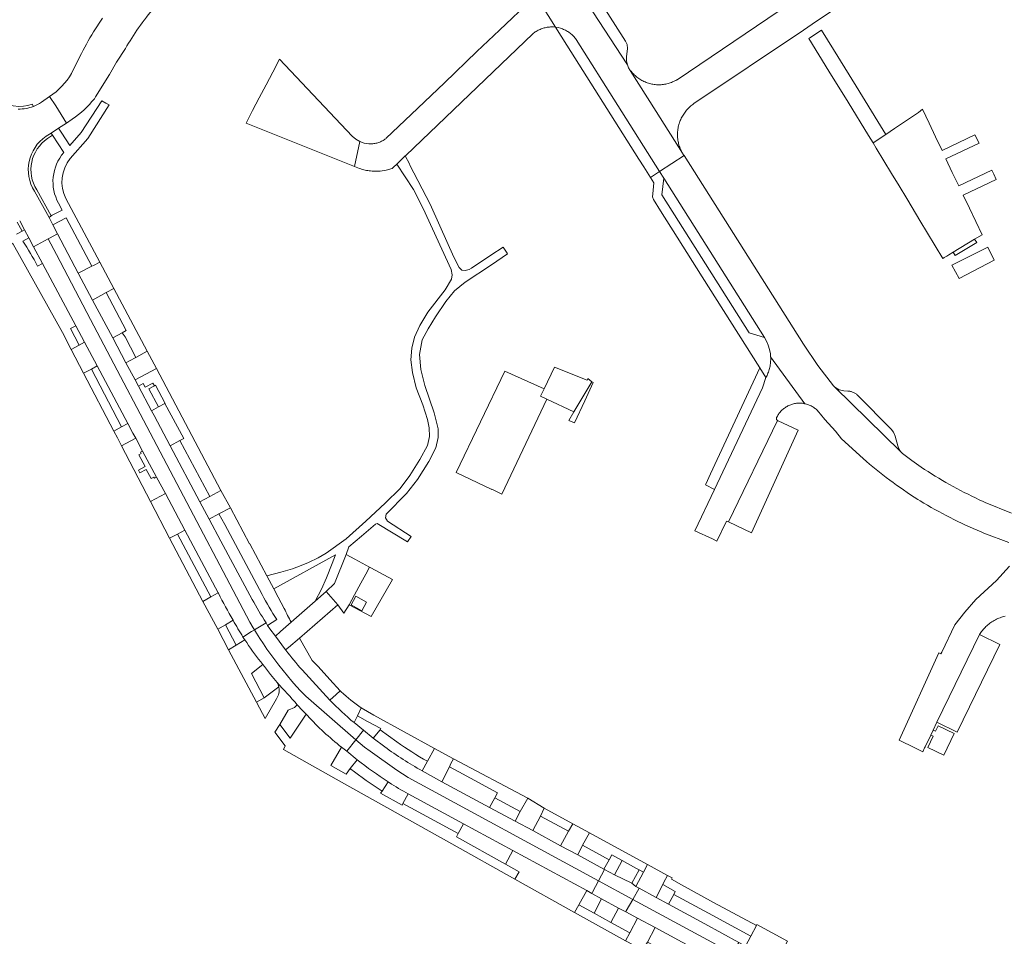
# Model space of a CAD drawing. Extents: x 152825 to 164088, y 457113 to 463005.
# Tile 348 of 364: x 162203 to 162403, y 460806 to 460993. Entities that reach past the tile are written whole.
import ezdxf

# ---------------------------------------------------------------- set-up
doc = ezdxf.new("R2010")
doc.units = 0
doc.header["$LTSCALE"] = 0.5
for name, color, linetype, lineweight in [('B-PV-VH-GESLOTENVERHARDING_ASFALT-GV', 251, 'CONTINUOUS', 18), ('B-PV-VH-GESLOTENVERHARDING_BETON-GV', 251, 'CONTINUOUS', 18), ('B-PV-VH-HALFVERHARDING_GRASBETONSTEEN-GV', 251, 'CONTINUOUS', 18), ('B-PV-VH-HALFVERHARDING_GRAVEL-GV', 251, 'CONTINUOUS', 18), ('B-PV-VH-ONVERHARD-GV', 251, 'CONTINUOUS', 18), ('B-PV-VH-ONVERHARD_BOOMSCHORS-GV', 251, 'CONTINUOUS', 18), ('B-PV-VH-ONVERHARD_ZAND-GV', 251, 'CONTINUOUS', 18), ('B-PV-VH-OPENVERHARDING_BETONSTRAATSTEEN-GV', 251, 'CONTINUOUS', 18), ('B-PV-VH-OPENVERHARDING_STRAATBAKSTEEN-GV', 251, 'CONTINUOUS', 18)]:
    doc.layers.add(name, color=color, linetype=linetype, lineweight=lineweight)

msp = doc.modelspace()

# ---------------------------------------------------------------- linework, layer by layer
at = {"layer": 'B-PV-VH-GESLOTENVERHARDING_ASFALT-GV', "flags": 128}
for points in [[(162218.181, 460976.95), (162218.426, 460977.355), (162221.245, 460981.903), (162222.681, 460984.418), (162224.487, 460987.135), (162224.799, 460987.681), (162225.118, 460988.222), (162225.443, 460988.759), (162225.776, 460989.292), (162226.115, 460989.821), (162226.461, 460990.346), (162226.814, 460990.866), (162227.173, 460991.381), (162227.539, 460991.892), (162227.911, 460992.399), (162228.29, 460992.9), (162228.378, 460993.015), (162228.765, 460993.51), (162229.158, 460993.999), (162229.557, 460994.484), (162229.962, 460994.963), (162230.288, 460995.34), (162225.504, 461000), (162225.322, 461000.177)], [(162307.832, 460998.139), (162312.018, 460991.51), (162312.534, 460991.421), (162313.041, 460991.288), (162313.24, 460991.223), (162313.447, 460991.146), (162313.651, 460991.063), (162313.852, 460990.972), (162314.05, 460990.874), (162314.243, 460990.769), (162314.433, 460990.657), (162314.619, 460990.538), (162314.8, 460990.412), (162314.976, 460990.28), (162315.148, 460990.141), (162315.314, 460989.997), (162315.475, 460989.847), (162315.631, 460989.69), (162315.78, 460989.528), (162315.924, 460989.361), (162316.062, 460989.189), (162316.193, 460989.012), (162333.167, 460962.128), (162335.683, 460963.763), (162338.147, 460965.363), (162338.029, 460965.54), (162337.899, 460965.749), (162337.83, 460965.866), (162332.483, 460974.358), (162327.223, 460982.711), (162326.881, 460983.256), (162326.632, 460983.849), (162316.166, 461000)], [(162359.819, 460996.371), (162336.721, 460980.816), (162336.668, 460980.784), (162336.459, 460980.666), (162336.246, 460980.554), (162336.03, 460980.449), (162335.81, 460980.352), (162335.587, 460980.262), (162335.362, 460980.18), (162335.134, 460980.105), (162334.903, 460980.038), (162334.67, 460979.979), (162334.436, 460979.927), (162334.2, 460979.883), (162333.962, 460979.848), (162333.724, 460979.819), (162333.484, 460979.799), (162333.244, 460979.788), (162333.004, 460979.783), (162332.764, 460979.787), (162332.524, 460979.799), (162332.285, 460979.819), (162332.047, 460979.847), (162331.809, 460979.883), (162331.603, 460979.922), (162331.367, 460979.975), (162331.134, 460980.035), (162330.902, 460980.103), (162330.673, 460980.178), (162330.446, 460980.261), (162330.223, 460980.352), (162330.002, 460980.45), (162329.785, 460980.555), (162329.571, 460980.667), (162329.362, 460980.787), (162329.156, 460980.913), (162328.955, 460981.046), (162328.758, 460981.185), (162328.565, 460981.331), (162328.378, 460981.484), (162328.196, 460981.642), (162328.02, 460981.806), (162327.848, 460981.977), (162327.683, 460982.152), (162327.524, 460982.333), (162327.37, 460982.52), (162327.223, 460982.711), (162332.483, 460974.358), (162337.83, 460965.866), (162337.776, 460965.962), (162337.659, 460966.179), (162337.55, 460966.4), (162337.448, 460966.624), (162337.354, 460966.852), (162337.267, 460967.082), (162337.187, 460967.315), (162337.115, 460967.55), (162337.051, 460967.788), (162336.994, 460968.027), (162336.945, 460968.269), (162336.905, 460968.511), (162336.872, 460968.755), (162336.847, 460969), (162336.83, 460969.246), (162336.82, 460969.492), (162336.819, 460969.738), (162336.826, 460969.984), (162336.841, 460970.23), (162336.864, 460970.475), (162336.895, 460970.719), (162336.934, 460970.962), (162336.98, 460971.204), (162337.035, 460971.444), (162337.097, 460971.682), (162337.167, 460971.918), (162337.212, 460972.056), (162337.295, 460972.29), (162337.385, 460972.52), (162337.483, 460972.748), (162337.588, 460972.972), (162337.701, 460973.193), (162337.82, 460973.41), (162337.946, 460973.623), (162338.079, 460973.832), (162338.219, 460974.037), (162338.365, 460974.237), (162338.518, 460974.432), (162338.677, 460974.622), (162338.842, 460974.807), (162339.013, 460974.986), (162339.189, 460975.16), (162339.371, 460975.328), (162339.559, 460975.49), (162339.751, 460975.646), (162339.949, 460975.796), (162340.151, 460975.939), (162362.425, 460990.907), (162365.127, 460992.722), (162375.958, 461000)], [(162219.843, 460993.315), (162219.437, 460992.721), (162219.038, 460992.123), (162218.8, 460991.758), (162218.412, 460991.155), (162218.03, 460990.547), (162217.656, 460989.935), (162217.288, 460989.319), (162216.927, 460988.699), (162216.573, 460988.075), (162216.226, 460987.447), (162215.886, 460986.816), (162215.553, 460986.18), (162215.298, 460985.671), (162213.563, 460982.06)], [(162212.531, 460971.991), (162210.355, 460975.465), (162209.084, 460977.379), (162207.402, 460976.239)], [(162209.084, 460977.379), (162210.355, 460975.465), (162212.531, 460971.991), (162213.697, 460972.81)], [(162208.371, 460969.291), (162209.383, 460969.959), (162210.856, 460970.931), (162212.531, 460971.991)], [(162404.779, 460892.583), (162399.411, 460894.778), (162398.988, 460894.969), (162398.217, 460895.324), (162397.449, 460895.687), (162396.685, 460896.056), (162395.925, 460896.433), (162395.168, 460896.817), (162394.414, 460897.208), (162393.664, 460897.606), (162392.918, 460898.011), (162392.176, 460898.424), (162391.438, 460898.843), (162390.704, 460899.269), (162389.974, 460899.702), (162389.248, 460900.142), (162388.526, 460900.588), (162387.808, 460901.042), (162387.095, 460901.502), (162386.386, 460901.969), (162384.477, 460903.335), (162382.608, 460904.754), (162382.221, 460905.133), (162368.857, 460918.209), (162368.548, 460918.512), (162365.361, 460922.669), (162362.427, 460927.008), (162338.147, 460965.363), (162335.683, 460963.763), (162333.167, 460962.128), (162334.016, 460960.783), (162354.492, 460928.353), (162354.932, 460927.584), (162355.284, 460926.771), (162355.545, 460925.924), (162355.712, 460925.053), (162355.714, 460925.04), (162355.743, 460924.79), (162355.764, 460924.539), (162355.771, 460924.422), (162362.713, 460914.875), (162362.865, 460914.841), (162363.062, 460914.789), (162363.257, 460914.73), (162363.449, 460914.663), (162363.639, 460914.589), (162363.825, 460914.507), (162364.008, 460914.418), (162364.188, 460914.322), (162364.363, 460914.219), (162364.534, 460914.109), (162364.701, 460913.993), (162364.863, 460913.87), (162365.021, 460913.741), (162365.172, 460913.605), (162365.319, 460913.464), (162365.46, 460913.317), (162365.595, 460913.165), (162365.915, 460912.776), (162366.814, 460911.685), (162368.98, 460909.29), (162370.204, 460907.753), (162374.595, 460903.689), (162375.253, 460903.124), (162375.916, 460902.564), (162376.584, 460902.011), (162377.257, 460901.464), (162377.935, 460900.923), (162378.619, 460900.389), (162379.307, 460899.86), (162379.999, 460899.339), (162380.697, 460898.823), (162381.4, 460898.314), (162382.107, 460897.812), (162382.818, 460897.316), (162383.535, 460896.826), (162384.255, 460896.344), (162384.98, 460895.867), (162385.71, 460895.398), (162386.178, 460895.102), (162386.927, 460894.653), (162387.68, 460894.211), (162388.436, 460893.776), (162389.197, 460893.348), (162389.962, 460892.927), (162390.73, 460892.512), (162391.503, 460892.105), (162392.279, 460891.705), (162393.058, 460891.312), (162393.841, 460890.927), (162394.628, 460890.548), (162395.418, 460890.177), (162396.212, 460889.813), (162397.008, 460889.456), (162397.808, 460889.107), (162398.612, 460888.764), (162399.167, 460888.533), (162404.208, 460886.612)], [(162202.99, 460952.059), (162203.983, 460950.254), (162204.831, 460948.642), (162205.801, 460946.818), (162208.793, 460948.394), (162209.066, 460948.538), (162210.655, 460949.458), (162209.749, 460951.248), (162208.958, 460952.793), (162206.024, 460958.103)], [(162250.746, 460868.858), (162250.486, 460869.282), (162249.83, 460870.394), (162217.422, 460931.994), (162210.47, 460945.207), (162208.793, 460948.394), (162205.801, 460946.818), (162207.605, 460943.423), (162214.422, 460930.745), (162216.186, 460927.425), (162218.759, 460922.564), (162224.994, 460910.819), (162226.011, 460908.873), (162226.606, 460907.829), (162228.001, 460905.24), (162230.795, 460899.904), (162232.652, 460896.575), (162236.6, 460889.108), (162243.369, 460876.354), (162243.442, 460876.286)], [(162250.263, 460875.053), (162243.91, 460886.906), (162241.567, 460891.376), (162239.67, 460894.929), (162233.587, 460906.32), (162230.348, 460912.471), (162229.84, 460913.41), (162227.137, 460918.448), (162226.451, 460919.704), (162224.578, 460923.209), (162221.925, 460928.291), (162217.829, 460935.93), (162214.917, 460941.433), (162210.655, 460949.458), (162209.066, 460948.538), (162208.793, 460948.394), (162210.47, 460945.207), (162217.422, 460931.994), (162249.83, 460870.394), (162250.486, 460869.282), (162250.746, 460868.858)], [(162404.351, 460881.819), (162401.719, 460878.861), (162397.499, 460875.013), (162395.28, 460872.457), (162393.263, 460869.846), (162390.596, 460864.327), (162390.411, 460863.945), (162389.967, 460864.177), (162381.913, 460846.363), (162385.099, 460844.822), (162386.72, 460844.04), (162387.096, 460844.82), (162387.199, 460845.033), (162388.359, 460847.434), (162388.852, 460848.453), (162389.61, 460850.023), (162398.237, 460867.874), (162398.246, 460867.888), (162398.389, 460868.107), (162398.539, 460868.322), (162398.695, 460868.532), (162398.858, 460868.737), (162399.027, 460868.937), (162399.202, 460869.132), (162399.382, 460869.322), (162399.569, 460869.506), (162399.761, 460869.684), (162399.958, 460869.856), (162400.161, 460870.022), (162400.368, 460870.181), (162400.58, 460870.335), (162400.797, 460870.482), (162401.019, 460870.622), (162401.244, 460870.755), (162401.268, 460870.769), (162401.5, 460870.894), (162401.736, 460871.011), (162401.975, 460871.122), (162402.217, 460871.225), (162402.462, 460871.321), (162402.71, 460871.41), (162402.961, 460871.49), (162403.214, 460871.564), (162403.469, 460871.629)], [(162250.746, 460868.858), (162253.107, 460870.283)], [(162257.159, 460864.693), (162257.079, 460864.773), (162255.011, 460867.538), (162253.9, 460869.031), (162253.434, 460869.748), (162253.107, 460870.283), (162250.746, 460868.858)], [(162268.475, 460844.971), (162269.526, 460844.125), (162271.382, 460846.471), (162261.175, 460855.348), (162260.177, 460856.383), (162259.253, 460857.4), (162258.346, 460858.433), (162257.457, 460859.482), (162256.587, 460860.545), (162255.735, 460861.624), (162254.902, 460862.717), (162254.088, 460863.825), (162253.293, 460864.946), (162252.564, 460866.012), (162251.854, 460867.091), (162251.161, 460868.181), (162250.746, 460868.858), (162250.162, 460868.507), (162248.417, 460867.379)], [(162248.417, 460867.379), (162250.162, 460868.507), (162250.746, 460868.858)], [(162250.746, 460868.858), (162251.161, 460868.181), (162251.854, 460867.091), (162252.564, 460866.012), (162253.293, 460864.946), (162254.088, 460863.825), (162254.902, 460862.717), (162255.735, 460861.624), (162256.587, 460860.545), (162257.457, 460859.482), (162258.346, 460858.433), (162259.253, 460857.4), (162260.177, 460856.383), (162261.175, 460855.348), (162271.382, 460846.471), (162272.91, 460848.403), (162271.031, 460849.955)], [(162248.417, 460867.379), (162248.809, 460866.805), (162249.188, 460866.25)], [(162252.475, 460861.811), (162252.779, 460861.417), (162253.998, 460859.784), (162255.357, 460858.112)], [(162266.106, 460854.515), (162260.436, 460860.718)], [(162259.473, 460853.613), (162260.495, 460852.453), (162261.25, 460851.668), (162261.525, 460851.392)], [(162272.91, 460848.403), (162271.382, 460846.471), (162273.141, 460844.941), (162274.263, 460844.137), (162279.738, 460840.279), (162282.042, 460838.78), (162320.759, 460817.779), (162321.972, 460820.06), (162321.844, 460820.13), (162316.519, 460823.03), (162313.024, 460824.854), (162307.39, 460827.981), (162303.815, 460829.875), (162298.592, 460832.689), (162288.845, 460837.939), (162284.858, 460840.172)], [(162277.28, 460845.028), (162274.897, 460846.818), (162272.91, 460848.403)], [(162282.029, 460835.46), (162293.284, 460829.383), (162303.319, 460823.932), (162318.342, 460815.763), (162319.379, 460815.184), (162319.533, 460815.473), (162320.759, 460817.779), (162282.042, 460838.78), (162279.738, 460840.279), (162274.263, 460844.137), (162273.141, 460844.941), (162271.382, 460846.471), (162269.526, 460844.125), (162271.669, 460842.399)], [(162277.961, 460837.918), (162278.137, 460837.751)]]:
    msp.add_lwpolyline(points, dxfattribs=at)
at = {"layer": 'B-PV-VH-GESLOTENVERHARDING_ASFALT-GV'}
for points in [[(162213.563, 460982.06, -0.1030596), (162209.084, 460977.379)], [(162213.697, 460972.81, 0.0807061), (162218.181, 460976.95)], [(162205.795, 460975.379, -0.1021792), (162202.703, 460974.847)], [(162207.402, 460976.239, -0.0596415), (162205.795, 460975.379)], [(162206.024, 460958.103, -0.408925), (162208.371, 460969.291)], [(162243.442, 460876.286, 0.020827), (162246.396, 460870.8)], [(162253.107, 460870.283, -0.0125995), (162250.263, 460875.053)], [(162246.396, 460870.8, 0.0113951), (162248.417, 460867.379)], [(162249.188, 460866.25, 0.0416772), (162252.475, 460861.811)], [(162260.436, 460860.718, -0.0231901), (162257.159, 460864.693)], [(162255.357, 460858.112, -0.0075455), (162259.473, 460853.613)], [(162271.031, 460849.955, -0.0260391), (162266.106, 460854.515)], [(162261.525, 460851.392, 0.0413556), (162268.475, 460844.971)], [(162284.858, 460840.172, -0.0335922), (162277.28, 460845.028)], [(162271.669, 460842.399, 0.0231003), (162277.961, 460837.918)], [(162278.137, 460837.751, 0.0140894), (162282.029, 460835.46)]]:
    msp.add_lwpolyline(points, format="xyb", dxfattribs=at)
at = {"layer": 'B-PV-VH-GESLOTENVERHARDING_ASFALT-GV', "flags": 128}
for points in [[(162362.713, 460914.875), (162355.771, 460924.422), (162355.778, 460924.288), (162355.783, 460924.036), (162355.78, 460923.785), (162355.77, 460923.534), (162355.751, 460923.283), (162355.725, 460923.032), (162355.69, 460922.783), (162355.648, 460922.535), (162355.598, 460922.289), (162355.539, 460922.044), (162355.473, 460921.801), (162355.4, 460921.561), (162355.319, 460921.323), (162355.23, 460921.087), (162355.134, 460920.854), (162355.03, 460920.625), (162354.92, 460920.399), (162354.802, 460920.177), (162354.102, 460918.117), (162344.318, 460897.426), (162340.331, 460888.994), (162343.934, 460887.347), (162344.834, 460886.901), (162346.799, 460890.989), (162347.175, 460890.811), (162357.134, 460911.462), (162357.095, 460911.496), (162357.052, 460911.542), (162357.016, 460911.593), (162356.986, 460911.648), (162356.964, 460911.707), (162356.949, 460911.768), (162356.942, 460911.83), (162356.943, 460911.893), (162356.952, 460911.955), (162356.969, 460912.015), (162356.993, 460912.073), (162357.025, 460912.127), (162357.039, 460912.154), (162357.134, 460912.334), (162357.237, 460912.509), (162357.347, 460912.681), (162357.463, 460912.848), (162357.586, 460913.01), (162357.715, 460913.168), (162357.85, 460913.32), (162357.991, 460913.466), (162358.138, 460913.608), (162358.29, 460913.743), (162358.447, 460913.872), (162358.609, 460913.995), (162358.776, 460914.111), (162358.948, 460914.221), (162359.123, 460914.324), (162359.302, 460914.42), (162359.486, 460914.509), (162359.672, 460914.59), (162359.862, 460914.665), (162360.054, 460914.731), (162360.249, 460914.79), (162360.446, 460914.842), (162360.644, 460914.885), (162360.845, 460914.921), (162361.046, 460914.949), (162361.249, 460914.969), (162361.452, 460914.981), (162361.655, 460914.985), (162361.859, 460914.981), (162362.062, 460914.968), (162362.265, 460914.948), (162362.466, 460914.92), (162362.667, 460914.885)], [(162329.029, 460816.252), (162328.358, 460816.61), (162327.551, 460817.308), (162324.004, 460818.969), (162321.972, 460820.06), (162320.759, 460817.779), (162327.733, 460813.996)], [(162320.759, 460817.779), (162319.533, 460815.473), (162319.379, 460815.184), (162321.365, 460814.075), (162324.844, 460812.224), (162326.276, 460811.461), (162326.39, 460811.66), (162327.733, 460813.996)], [(162327.733, 460813.996), (162347.956, 460803.027), (162349.273, 460805.245), (162342.388, 460808.981), (162335.003, 460813.001), (162332.467, 460814.343), (162329.029, 460816.252)], [(162327.733, 460813.996), (162326.39, 460811.66), (162326.276, 460811.461), (162328.681, 460810.179), (162332.278, 460808.25), (162345.664, 460800.995), (162346.486, 460800.551), (162347.956, 460803.027)]]:
    msp.add_lwpolyline(points, close=True, dxfattribs=at)
at = {"layer": 'B-PV-VH-GESLOTENVERHARDING_BETON-GV', "flags": 128}
msp.add_lwpolyline([(162231.253, 460914.202), (162232.529, 460914.901), (162232.584, 460914.93), (162230.637, 460918.633), (162230.393, 460918.518), (162229.283, 460917.903)], close=True, dxfattribs=at)
at = {"layer": 'B-PV-VH-HALFVERHARDING_GRASBETONSTEEN-GV', "flags": 128}
for points in [[(162205.795, 460975.379), (162205.505, 460975.807), (162204.642, 460975.567), (162203.775, 460975.415), (162202.847, 460975.37), (162201.683, 460975.487), (162200.792, 460975.689), (162199.992, 460975.984), (162199.205, 460976.366), (162198.576, 460976.754), (162197.899, 460977.272), (162197.189, 460977.958), (162196.8, 460978.418), (162196.449, 460978.897), (162196.019, 460979.597), (162195.347, 460980.809), (162195, 460980.641)], [(162209.383, 460969.959), (162208.371, 460969.291)], [(162208.669, 460968.841), (162209.677, 460969.506), (162209.383, 460969.959)], [(162206.024, 460958.103), (162208.958, 460952.793), (162209.409, 460953.093), (162206.488, 460958.38)], [(162202.465, 460951.792), (162203.464, 460949.975), (162203.983, 460950.254), (162202.99, 460952.059)]]:
    msp.add_lwpolyline(points, dxfattribs=at)
at = {"layer": 'B-PV-VH-HALFVERHARDING_GRASBETONSTEEN-GV'}
for points in [[(162202.703, 460974.847, 0.1021792), (162205.795, 460975.379)], [(162208.371, 460969.291, 0.408925), (162206.024, 460958.103)], [(162206.488, 460958.38, -0.4094263), (162208.669, 460968.841)]]:
    msp.add_lwpolyline(points, format="xyb", dxfattribs=at)
at = {"layer": 'B-PV-VH-HALFVERHARDING_GRAVEL-GV', "flags": 128}
msp.add_lwpolyline([(162310.247, 460915.763), (162308.942, 460916.396), (162309.665, 460917.914), (162301.703, 460921.505), (162291.789, 460900.867), (162299.034, 460897.39), (162299.061, 460897.445), (162301.061, 460896.493)], close=True, dxfattribs=at)
at = {"layer": 'B-PV-VH-ONVERHARD-GV', "flags": 128}
for points in [[(162214.917, 460941.433), (162217.68, 460942.847), (162212.458, 460952.717), (162209.749, 460951.248), (162210.655, 460949.458)], [(162217.829, 460935.93), (162221.925, 460928.291), (162223.858, 460929.312), (162224.652, 460929.74), (162220.57, 460937.493)], [(162216.186, 460927.425), (162214.422, 460930.745), (162213.348, 460930.16), (162215.09, 460926.8)], [(162217.617, 460921.908), (162223.709, 460910.137), (162224.994, 460910.819), (162218.759, 460922.564)], [(162233.587, 460906.32), (162235.561, 460907.363), (162236.361, 460907.792), (162232.529, 460914.901), (162231.253, 460914.202), (162229.84, 460913.41), (162230.348, 460912.471)], [(162236.6, 460889.108), (162235.114, 460888.343), (162241.846, 460875.56), (162243.369, 460876.354)], [(162259.473, 460853.613), (162258.906, 460853.057), (162257.619, 460852.483), (162255.916, 460849.612), (162258.031, 460846.802), (162261.25, 460851.668), (162260.495, 460852.453)], [(162274.897, 460846.818), (162276.354, 460848.516), (162276.436, 460848.761), (162273.751, 460850.183), (162271.709, 460851.362), (162271.031, 460849.955), (162272.91, 460848.403)], [(162389.333, 460848.22), (162388.852, 460848.453), (162388.359, 460847.434), (162388.84, 460847.201), (162387.739, 460844.922), (162390.994, 460843.326), (162393.119, 460847.723), (162389.857, 460849.305)], [(162268.475, 460844.971), (162266.306, 460841.233), (162269.436, 460839.48), (162270.229, 460840.637), (162271.669, 460842.399), (162269.526, 460844.125)], [(162298.592, 460832.689), (162299.663, 460834.675), (162300.19, 460835.66), (162292.338, 460839.971), (162290.415, 460840.992), (162288.845, 460837.939)], [(162313.024, 460824.854), (162314.644, 460827.841), (162308.942, 460830.953), (162307.39, 460827.981)], [(162293.284, 460829.383), (162292.191, 460827.408), (162291.836, 460826.707), (162301.86, 460821.135), (162303.319, 460823.932)], [(162324.004, 460818.969), (162325.59, 460821.875), (162323.441, 460823.033), (162322.923, 460822.07), (162321.844, 460820.13), (162321.972, 460820.06)], [(162327.551, 460817.308), (162328.358, 460816.61), (162329.894, 460819.533), (162329.014, 460820.021)], [(162332.467, 460814.343), (162335.003, 460813.001), (162336.062, 460814.967), (162336.376, 460815.597), (162333.858, 460817.012)], [(162318.342, 460815.763), (162316.77, 460812.873), (162319.85, 460811.157), (162321.365, 460814.075), (162319.379, 460815.184)], [(162326.276, 460811.461), (162324.844, 460812.224), (162323.276, 460809.308), (162327.09, 460807.182), (162328.681, 460810.179)], [(162332.278, 460808.25), (162330.687, 460805.278), (162344.141, 460798.15), (162345.664, 460800.995)]]:
    msp.add_lwpolyline(points, close=True, dxfattribs=at)
for points in [[(162204.831, 460948.642), (162203.617, 460947.958)], [(162206.588, 460942.883), (162207.605, 460943.423), (162205.801, 460946.818), (162204.831, 460948.642)], [(162246.396, 460870.8), (162244.872, 460869.887), (162247.048, 460865.694), (162248.809, 460866.805), (162248.417, 460867.379)], [(162255.357, 460858.112), (162253.998, 460859.784), (162252.779, 460861.417), (162252.475, 460861.811), (162250.121, 460859.984), (162252.741, 460854.981), (162255.68, 460857.218)], [(162278.137, 460837.751), (162277.961, 460837.918), (162276.722, 460836.045), (162276.412, 460835.586), (162280.778, 460833.156), (162280.953, 460833.477), (162282.029, 460835.46)]]:
    msp.add_lwpolyline(points, dxfattribs=at)
at = {"layer": 'B-PV-VH-ONVERHARD-GV'}
for points in [[(162203.617, 460947.958, -0.0345302), (162206.588, 460942.883)], [(162248.417, 460867.379, -0.0113951), (162246.396, 460870.8)], [(162255.68, 460857.218, 0.1221451), (162255.357, 460858.112)], [(162282.029, 460835.46, -0.0140894), (162278.137, 460837.751)]]:
    msp.add_lwpolyline(points, format="xyb", dxfattribs=at)
at = {"layer": 'B-PV-VH-ONVERHARD_BOOMSCHORS-GV', "flags": 128}
for points in [[(162401.218, 460944.116), (162399.933, 460946.754), (162392.632, 460943.089), (162394.109, 460940.359)], [(162319.373, 460919.309), (162318.597, 460919.981), (162318.428, 460919.648), (162311.767, 460922.329), (162309.665, 460917.914), (162308.942, 460916.396), (162310.247, 460915.763), (162315.746, 460913.208)]]:
    msp.add_lwpolyline(points, close=True, dxfattribs=at)
at = {"layer": 'B-PV-VH-ONVERHARD_ZAND-GV', "flags": 128}
for points in [[(162397.711, 460947.655), (162397.275, 460948.343), (162392.939, 460945.72), (162393.327, 460945.036)], [(162319.697, 460919.156), (162319.373, 460919.309), (162315.746, 460913.208), (162314.722, 460911.485), (162315.834, 460910.961), (162317.964, 460915.479)]]:
    msp.add_lwpolyline(points, close=True, dxfattribs=at)
at = {"layer": 'B-PV-VH-OPENVERHARDING_BETONSTRAATSTEEN-GV', "flags": 128}
for points in [[(162291.112, 461040.103), (162290.92, 461040.24), (162312.809, 461005.35), (162316.166, 461000), (162326.632, 460983.849), (162326.456, 460984.655), (162326.452, 460985.48), (162326.618, 460987.199), (162326.553, 460987.959), (162326.209, 460988.64), (162319.034, 461000), (162294.585, 461038.967), (162294.115, 461039.332), (162293.695, 461039.483), (162291.413, 461039.992)], [(162331.324, 460960.931), (162333.167, 460962.128), (162316.193, 460989.012), (162316.062, 460989.189), (162315.924, 460989.361), (162315.78, 460989.528), (162315.631, 460989.69), (162315.475, 460989.847), (162315.314, 460989.997), (162315.148, 460990.141), (162314.976, 460990.28), (162314.8, 460990.412), (162314.619, 460990.538), (162314.433, 460990.657), (162314.243, 460990.769), (162314.05, 460990.874), (162313.852, 460990.972), (162313.651, 460991.063), (162313.447, 460991.146), (162313.24, 460991.223), (162313.041, 460991.288), (162312.534, 460991.421), (162312.018, 460991.51), (162314.335, 460987.839), (162328.974, 460964.651), (162329.987, 460963.048)], [(162368.563, 460986.929), (162366.106, 460990.913), (162363.748, 460989.327), (162363.541, 460989.188), (162367.62, 460982.573), (162371.525, 460976.242), (162375.696, 460969.478), (162376.634, 460967.933), (162379.206, 460969.671), (162377.57, 460972.324), (162376.301, 460974.381), (162373.137, 460979.512)], [(162270.659, 460969.354), (162255.857, 460985.01), (162254.471, 460982.357), (162253.107, 460979.744), (162251.742, 460977.131), (162250.377, 460974.516), (162249.06, 460971.995), (162271.131, 460963.138), (162272.192, 460968.243), (162271.373, 460968.726)], [(162387.994, 460971.998), (162386.666, 460974.789), (162385.838, 460974.151), (162383.395, 460972.501), (162380.954, 460970.852), (162379.206, 460969.671), (162376.634, 460967.933), (162377.261, 460966.901), (162378.823, 460964.329), (162380.385, 460961.756), (162381.946, 460959.184), (162383.508, 460956.612), (162384.564, 460954.782), (162386.129, 460952.192), (162387.691, 460949.607), (162389.254, 460947.021), (162390.816, 460944.435), (162391.094, 460944.603), (162391.635, 460944.931), (162392.027, 460945.168), (162392.939, 460945.72), (162397.275, 460948.343), (162398.814, 460949.275), (162397.53, 460951.96), (162396.246, 460954.645), (162394.961, 460957.331), (162401.658, 460960.535), (162401.184, 460961.572), (162400.798, 460962.418), (162394.05, 460959.187), (162392.735, 460961.933), (162391.42, 460964.68), (162398.168, 460967.911), (162397.301, 460969.589), (162390.647, 460966.423), (162389.32, 460969.211)], [(162265.327, 460876.617), (162267.048, 460878.307), (162269.435, 460884.151), (162269.927, 460885.749), (162272.522, 460887.879), (162275.384, 460890.362), (162275.728, 460890.488), (162281.895, 460886.725), (162282.664, 460887.834), (162277.849, 460890.974), (162277.432, 460891.656), (162277.58, 460892.423), (162281.658, 460896.594), (162283.931, 460899.443), (162286.261, 460903.087), (162287.63, 460905.863), (162288.119, 460908.021), (162288.132, 460909.739), (162287.338, 460913.019), (162285.394, 460918.602), (162284.57, 460921.811), (162284.33, 460924.855), (162284.884, 460927.858), (162286.077, 460930.142), (162287.566, 460932.529), (162289.716, 460935.682), (162291.442, 460937.828), (162293.61, 460939.632), (162299.013, 460943.136), (162302.237, 460945.407), (162302.053, 460945.689), (162301.365, 460946.744), (162298.848, 460945.075), (162294.904, 460942.46), (162294.465, 460942.159), (162293.632, 460941.96), (162292.956, 460942.074), (162292.426, 460942.595), (162291.308, 460944.686), (162288.501, 460951.103), (162286.476, 460955.513), (162282.388, 460963.438), (162282.269, 460963.669), (162281.433, 460965.289), (162279.73, 460963.657), (162283.1, 460958.441), (162285.045, 460954.598), (162290.789, 460942.216), (162291.009, 460941.096), (162290.86, 460940.212), (162289.526, 460938.08), (162286.055, 460933.472), (162284.419, 460930.811), (162283.313, 460928.385), (162282.738, 460926.17), (162282.566, 460923.828), (162282.899, 460921.252), (162283.678, 460918.103), (162284.998, 460914.653), (162285.947, 460911.661), (162286.328, 460909.936), (162286.395, 460908.224), (162285.943, 460906.363), (162284.422, 460903.485), (162282.378, 460900.233), (162280.381, 460897.612), (162277.373, 460894.633), (162273.416, 460890.964), (162269.379, 460887.399), (162265.351, 460884.46), (162263.725, 460883.485), (162261.752, 460882.553), (162260.271, 460881.923), (162258.517, 460881.293), (162256.133, 460880.608), (162253.247, 460879.862), (162254.669, 460877.207), (162267.22, 460884.138), (162266.589, 460882.327), (162265.409, 460879.419), (162264.426, 460877.143), (162263.096, 460874.666)], [(162333.167, 460962.128), (162331.324, 460960.931), (162332.004, 460959.854), (162331.769, 460957.579), (162331.759, 460956.977), (162331.932, 460956.401), (162333.388, 460954.094), (162336.771, 460948.736), (162341.84, 460940.708), (162353.541, 460922.175), (162354.802, 460920.177), (162354.92, 460920.399), (162355.03, 460920.625), (162355.134, 460920.854), (162355.23, 460921.087), (162355.319, 460921.323), (162355.4, 460921.561), (162355.473, 460921.801), (162355.539, 460922.044), (162355.598, 460922.289), (162355.648, 460922.535), (162355.69, 460922.783), (162355.725, 460923.032), (162355.751, 460923.283), (162355.77, 460923.534), (162355.78, 460923.785), (162355.783, 460924.036), (162355.778, 460924.288), (162355.771, 460924.422), (162355.764, 460924.539), (162355.743, 460924.79), (162355.714, 460925.04), (162355.712, 460925.053), (162355.545, 460925.924), (162355.284, 460926.771), (162354.932, 460927.584), (162354.492, 460928.353), (162351.418, 460929.298), (162333.667, 460957.414), (162334.016, 460960.783)], [(162354.492, 460928.353), (162334.016, 460960.783), (162333.667, 460957.414), (162351.418, 460929.298)], [(162354.802, 460920.177), (162353.541, 460922.175), (162343.545, 460900.57), (162342.597, 460898.52), (162342.526, 460898.366), (162344.318, 460897.426), (162354.102, 460918.117)], [(162369.695, 460917.71), (162368.857, 460918.209), (162382.221, 460905.133), (162381.856, 460905.682), (162381.621, 460906.298), (162381.093, 460908.297), (162380.777, 460909.061), (162380.263, 460909.708), (162373.501, 460916.552), (162373.387, 460916.661), (162373.267, 460916.763), (162373.143, 460916.859), (162373.014, 460916.949), (162372.88, 460917.032), (162372.742, 460917.109), (162372.601, 460917.178), (162372.456, 460917.24), (162372.308, 460917.294), (162372.158, 460917.341), (162372.005, 460917.38), (162371.851, 460917.412), (162371.695, 460917.435), (162371.539, 460917.451), (162371.509, 460917.453), (162370.648, 460917.506)], [(162357.143, 460911.456), (162357.134, 460911.462), (162347.175, 460890.811), (162351.891, 460888.577), (162361.379, 460909.508), (162357.308, 460911.377), (162357.252, 460911.395), (162357.196, 460911.422)], [(162274.165, 460881.604), (162271.202, 460883.218), (162269.435, 460884.151), (162267.048, 460878.307), (162265.327, 460876.617), (162267.697, 460873.958), (162268.919, 460872.221), (162270.008, 460873.953), (162271.123, 460876.004), (162272.404, 460878.362), (162273.723, 460880.79), (162273.815, 460880.959)], [(162274.404, 460881.474), (162274.165, 460881.604), (162273.815, 460880.959), (162273.723, 460880.79), (162272.404, 460878.362), (162271.123, 460876.004), (162270.008, 460873.953), (162274.509, 460871.547), (162278.817, 460879.07)], [(162270.416, 460873.944), (162271.385, 460875.683), (162273.578, 460874.46), (162272.609, 460872.722)], [(162398.237, 460867.874), (162389.61, 460850.023), (162393.742, 460848.019), (162402.372, 460865.875)], [(162325.59, 460821.875), (162324.004, 460818.969), (162327.551, 460817.308), (162329.014, 460820.021), (162328.347, 460820.367)]]:
    msp.add_lwpolyline(points, close=True, dxfattribs=at)
msp.add_lwpolyline([(162307.186, 460997.23), (162300.575, 460990.9), (162296.029, 460986.548), (162289.41, 460980.211), (162282.644, 460973.733), (162277.582, 460968.886), (162277.474, 460968.803), (162277.308, 460968.684), (162277.138, 460968.571), (162276.963, 460968.466), (162276.785, 460968.367), (162276.602, 460968.275), (162276.416, 460968.19), (162276.227, 460968.113), (162276.036, 460968.043), (162275.841, 460967.981), (162275.644, 460967.927), (162275.446, 460967.88), (162275.245, 460967.841), (162275.044, 460967.81), (162274.841, 460967.787), (162274.637, 460967.772), (162274.433, 460967.764), (162274.229, 460967.765), (162274.025, 460967.774), (162273.086, 460967.922), (162272.192, 460968.243), (162271.131, 460963.138), (162272.149, 460962.73), (162272.422, 460962.641), (162272.696, 460962.56), (162272.973, 460962.487), (162273.253, 460962.422), (162273.533, 460962.364), (162273.815, 460962.314), (162274.099, 460962.272), (162274.384, 460962.238), (162274.669, 460962.212), (162274.955, 460962.194), (162275.241, 460962.183), (162275.528, 460962.181), (162275.815, 460962.187), (162276.101, 460962.201), (162276.319, 460962.217), (162277.561, 460962.402), (162278.77, 460962.738), (162279.167, 460963.118), (162279.581, 460963.515), (162279.73, 460963.657), (162281.433, 460965.289), (162281.536, 460965.388), (162307.418, 460990.183), (162307.53, 460990.273), (162307.707, 460990.405), (162307.887, 460990.531), (162308.073, 460990.651), (162308.262, 460990.763), (162308.456, 460990.869), (162308.653, 460990.967), (162308.853, 460991.059), (162309.057, 460991.143), (162309.264, 460991.219), (162309.473, 460991.288), (162309.685, 460991.349), (162309.898, 460991.403), (162310.114, 460991.449), (162310.331, 460991.487), (162310.549, 460991.517), (162310.769, 460991.539), (162310.989, 460991.553), (162311.209, 460991.559), (162311.614, 460991.548), (162312.018, 460991.51), (162307.832, 460998.139)], dxfattribs=at)
at = {"layer": 'B-PV-VH-OPENVERHARDING_STRAATBAKSTEEN-GV', "flags": 128}
for points in [[(162213.261, 460964.78), (162216.826, 460968.874), (162221.199, 460975.693), (162220.526, 460976.065), (162219.679, 460976.533), (162215.487, 460970.037), (162213.21, 460967.416), (162211.551, 460969.902), (162210.856, 460970.931), (162209.383, 460969.959), (162209.677, 460969.506), (162211.958, 460965.994)], [(162217.68, 460942.847), (162217.981, 460943.013), (162219.271, 460943.706), (162212.407, 460956.62)], [(162210.892, 460955.673), (162211.64, 460954.296), (162209.62, 460953.233), (162209.409, 460953.093), (162208.958, 460952.793), (162209.749, 460951.248), (162212.458, 460952.717), (162217.68, 460942.847)], [(162192.108, 460949.798), (162187.026, 460944.349), (162188.386, 460943.144), (162193.48, 460948.412), (162195.15, 460949.051), (162196.471, 460949.181), (162198.241, 460948.976), (162200.084, 460948.396), (162201.66, 460947.342), (162211.668, 460929.396), (162213.493, 460925.88), (162215.09, 460926.8), (162213.348, 460930.16), (162214.422, 460930.745), (162207.605, 460943.423), (162206.588, 460942.883)], [(162203.617, 460947.958), (162204.831, 460948.642), (162203.983, 460950.254), (162203.464, 460949.975), (162202.318, 460949.358)], [(162243.528, 460892.432), (162241.567, 460891.376), (162243.91, 460886.906), (162250.263, 460875.053)], [(162256.822, 460873.189), (162255.585, 460875.498), (162254.669, 460877.207), (162253.247, 460879.862), (162249.784, 460886.326), (162249.777, 460886.338), (162245.853, 460893.664), (162243.528, 460892.432)], [(162252.302, 460876.037), (162244.701, 460890.305), (162243.528, 460892.432)], [(162243.528, 460892.432), (162244.701, 460890.305), (162252.302, 460876.037)], [(162243.442, 460876.286), (162243.369, 460876.354), (162241.846, 460875.56)], [(162241.846, 460875.56), (162240.283, 460874.643), (162243.293, 460868.982), (162244.872, 460869.887), (162246.396, 460870.8)], [(162253.107, 460870.283), (162253.434, 460869.748), (162255.324, 460870.928)], [(162255.324, 460870.928), (162253.434, 460869.748), (162253.9, 460869.031), (162255.011, 460867.538), (162256.044, 460868.502), (162258.236, 460870.416)], [(162249.188, 460866.25), (162248.809, 460866.805), (162247.048, 460865.694), (162245.494, 460864.769), (162251.175, 460854.097), (162251.202, 460854.126), (162252.741, 460854.981)], [(162259.933, 460867.17), (162257.709, 460865.282), (162257.079, 460864.773), (162257.159, 460864.693)], [(162260.436, 460860.718), (162266.106, 460854.515), (162267.343, 460855.663), (162268.157, 460856.402), (162266.055, 460858.73), (162263.723, 460861.389), (162262.478, 460862.64), (162259.933, 460867.17)], [(162252.741, 460854.981), (162250.121, 460859.984), (162252.475, 460861.811)], [(162255.711, 460857.12), (162255.68, 460857.218), (162252.741, 460854.981)], [(162268.405, 460856.252), (162268.25, 460856.346), (162268.157, 460856.402), (162267.343, 460855.663), (162266.106, 460854.515)], [(162252.741, 460854.981), (162251.202, 460854.126), (162251.175, 460854.097), (162252.4, 460851.797), (162252.919, 460850.789), (162255.25, 460854.818)], [(162271.031, 460849.955), (162271.709, 460851.362), (162272.492, 460852.951)], [(162285.953, 460842.091), (162287.379, 460844.697), (162275.038, 460851.494), (162272.492, 460852.951), (162271.709, 460851.362)], [(162261.525, 460851.392), (162261.25, 460851.668), (162258.031, 460846.802), (162255.916, 460849.612), (162254.912, 460848)], [(162271.709, 460851.362), (162273.751, 460850.183), (162276.436, 460848.761), (162276.354, 460848.516), (162279.742, 460846.056)], [(162276.354, 460848.516), (162274.897, 460846.818), (162277.28, 460845.028)], [(162279.742, 460846.056), (162276.354, 460848.516)], [(162254.912, 460848), (162256.986, 460845.206), (162256.674, 460844.523), (162268.437, 460837.872), (162290.887, 460825.273), (162303.73, 460818.076), (162304.616, 460819.623), (162301.86, 460821.135), (162291.836, 460826.707), (162292.191, 460827.408), (162280.953, 460833.477), (162280.778, 460833.156), (162276.412, 460835.586), (162276.722, 460836.045)], [(162270.347, 460840.507), (162270.229, 460840.637), (162269.436, 460839.48), (162266.306, 460841.233), (162268.475, 460844.971)], [(162271.669, 460842.399), (162270.229, 460840.637)], [(162270.229, 460840.637), (162270.347, 460840.507)], [(162284.858, 460840.172), (162285.953, 460842.091)], [(162276.722, 460836.045), (162277.961, 460837.918)]]:
    msp.add_lwpolyline(points, dxfattribs=at)
at = {"layer": 'B-PV-VH-OPENVERHARDING_STRAATBAKSTEEN-GV'}
for points in [[(162211.958, 460965.994, 0.3131399), (162210.892, 460955.673)], [(162212.407, 460956.62, -0.2970628), (162213.261, 460964.78)], [(162206.588, 460942.883, 0.0345302), (162203.617, 460947.958)], [(162246.396, 460870.8, -0.020827), (162243.442, 460876.286)], [(162250.263, 460875.053, 0.0125995), (162253.107, 460870.283)], [(162255.324, 460870.928, -0.0237796), (162252.302, 460876.037)], [(162252.302, 460876.037, 0.0237796), (162255.324, 460870.928)], [(162258.236, 460870.416, -0.0199678), (162256.822, 460873.189)], [(162252.475, 460861.811, -0.0416772), (162249.188, 460866.25)], [(162257.159, 460864.693, 0.0231901), (162260.436, 460860.718)], [(162255.25, 460854.818, 0.1968927), (162255.711, 460857.12)], [(162272.492, 460852.951, -0.0376061), (162268.405, 460856.252)], [(162266.106, 460854.515, 0.0260391), (162271.031, 460849.955)], [(162268.475, 460844.971, -0.0413556), (162261.525, 460851.392)], [(162277.28, 460845.028, 0.0335922), (162284.858, 460840.172)], [(162279.742, 460846.056, 0.0284983), (162285.953, 460842.091)], [(162285.953, 460842.091, -0.0284983), (162279.742, 460846.056)], [(162277.961, 460837.918, -0.0231003), (162271.669, 460842.399)], [(162270.347, 460840.507, 0.020035), (162276.722, 460836.045)], [(162276.722, 460836.045, -0.020035), (162270.347, 460840.507)]]:
    msp.add_lwpolyline(points, format="xyb", dxfattribs=at)
at = {"layer": 'B-PV-VH-OPENVERHARDING_STRAATBAKSTEEN-GV', "flags": 128}
for points in [[(162217.68, 460942.847), (162214.917, 460941.433), (162217.829, 460935.93), (162220.57, 460937.493), (162222.125, 460938.321), (162219.271, 460943.706), (162217.981, 460943.013)], [(162220.57, 460937.493), (162224.652, 460929.74), (162223.858, 460929.312), (162224.431, 460928.496), (162226.596, 460924.26), (162228.899, 460925.532), (162222.125, 460938.321)], [(162223.858, 460929.312), (162221.925, 460928.291), (162224.578, 460923.209), (162225.354, 460923.615), (162226.596, 460924.26), (162224.431, 460928.496)], [(162215.09, 460926.8), (162213.493, 460925.88), (162215.968, 460921.111), (162216.38, 460921.299), (162217.617, 460921.908), (162218.759, 460922.564), (162216.186, 460927.425)], [(162226.596, 460924.26), (162225.354, 460923.615), (162224.578, 460923.209), (162226.451, 460919.704), (162230.807, 460922.043), (162228.899, 460925.532)], [(162217.617, 460921.908), (162216.38, 460921.299), (162215.968, 460921.111), (162222.153, 460909.262), (162223.709, 460910.137)], [(162226.451, 460919.704), (162227.137, 460918.448), (162228.103, 460919.007), (162228.498, 460918.226), (162230.059, 460919.024), (162230.393, 460918.518), (162230.637, 460918.633), (162232.584, 460914.93), (162232.529, 460914.901), (162236.361, 460907.792), (162235.561, 460907.363), (162241.675, 460895.996), (162243.943, 460897.205), (162234.07, 460915.868), (162230.807, 460922.043)], [(162223.709, 460910.137), (162222.153, 460909.262), (162222.865, 460907.949), (162223.694, 460906.287), (162226.606, 460907.829), (162226.011, 460908.873), (162224.994, 460910.819)], [(162223.694, 460906.287), (162229.574, 460894.953), (162232.652, 460896.575), (162230.795, 460899.904), (162230.415, 460899.696), (162230.273, 460899.936), (162229.742, 460899.653), (162228.746, 460901.486), (162227.401, 460900.819), (162227.163, 460901.331), (162228.491, 460902.084), (162227.212, 460904.436), (162227.711, 460904.735), (162227.569, 460904.991), (162228.001, 460905.24), (162226.606, 460907.829)], [(162235.561, 460907.363), (162233.587, 460906.32), (162239.67, 460894.929), (162241.675, 460895.996)], [(162232.652, 460896.575), (162229.574, 460894.953), (162233.461, 460887.536), (162235.114, 460888.343), (162236.6, 460889.108)], [(162241.675, 460895.996), (162239.67, 460894.929), (162241.567, 460891.376), (162243.528, 460892.432), (162245.853, 460893.664), (162243.943, 460897.205)], [(162241.846, 460875.56), (162235.114, 460888.343), (162233.461, 460887.536), (162240.283, 460874.643)], [(162267.697, 460873.958), (162265.327, 460876.617), (162263.096, 460874.666), (162258.236, 460870.416), (162256.044, 460868.502), (162255.011, 460867.538), (162257.079, 460864.773), (162257.709, 460865.282), (162259.933, 460867.17)], [(162244.872, 460869.887), (162243.293, 460868.982), (162245.494, 460864.769), (162247.048, 460865.694)], [(162285.953, 460842.091), (162284.858, 460840.172), (162288.845, 460837.939), (162290.415, 460840.992), (162290.725, 460841.621), (162291.235, 460842.6), (162287.379, 460844.697)], [(162290.415, 460840.992), (162292.338, 460839.971), (162300.19, 460835.66), (162299.663, 460834.675), (162304.832, 460831.88), (162306.345, 460834.587), (162291.235, 460842.6), (162290.725, 460841.621)], [(162282.029, 460835.46), (162280.953, 460833.477), (162292.191, 460827.408), (162293.284, 460829.383)], [(162299.663, 460834.675), (162298.592, 460832.689), (162303.815, 460829.875), (162304.832, 460831.88)], [(162304.832, 460831.88), (162303.815, 460829.875), (162307.39, 460827.981), (162308.942, 460830.953), (162309.71, 460832.528), (162306.345, 460834.587)], [(162308.942, 460830.953), (162314.644, 460827.841), (162315.549, 460829.383), (162309.71, 460832.528)], [(162314.644, 460827.841), (162313.024, 460824.854), (162316.519, 460823.03), (162317.505, 460825.006), (162318.895, 460827.564), (162315.549, 460829.383)], [(162317.505, 460825.006), (162322.923, 460822.07), (162323.441, 460823.033), (162325.59, 460821.875), (162328.347, 460820.367), (162329.014, 460820.021), (162329.894, 460819.533), (162330.748, 460821.073), (162318.895, 460827.564)], [(162322.923, 460822.07), (162317.505, 460825.006), (162316.519, 460823.03), (162321.844, 460820.13)], [(162301.86, 460821.135), (162304.616, 460819.623), (162303.73, 460818.076), (162315.858, 460811.291), (162316.77, 460812.873), (162318.342, 460815.763), (162303.319, 460823.932)], [(162329.894, 460819.533), (162328.358, 460816.61), (162329.029, 460816.252), (162332.467, 460814.343), (162333.858, 460817.012), (162334.048, 460817.524), (162334.795, 460818.879), (162330.748, 460821.073)], [(162334.795, 460818.879), (162334.048, 460817.524), (162333.858, 460817.012), (162336.376, 460815.597), (162336.062, 460814.967), (162343.1, 460811.149), (162351.733, 460806.515), (162352.894, 460808.643), (162344.173, 460813.36), (162337.61, 460816.927), (162335.578, 460818.068), (162335.725, 460818.362)], [(162335.003, 460813.001), (162342.388, 460808.981), (162349.273, 460805.245), (162350.647, 460804.499), (162351.733, 460806.515), (162343.1, 460811.149), (162336.062, 460814.967)], [(162327.09, 460807.182), (162323.276, 460809.308), (162319.85, 460811.157), (162316.77, 460812.873), (162315.858, 460811.291), (162326.238, 460805.582)], [(162319.85, 460811.157), (162323.276, 460809.308), (162324.844, 460812.224), (162321.365, 460814.075)], [(162327.09, 460807.182), (162326.238, 460805.582), (162329.758, 460803.716), (162330.687, 460805.278), (162332.278, 460808.25), (162328.681, 460810.179)], [(162351.733, 460806.515), (162350.647, 460804.499), (162356.926, 460801.126), (162358.349, 460803.763), (162359.21, 460805.498), (162352.975, 460808.859), (162352.894, 460808.643)]]:
    msp.add_lwpolyline(points, close=True, dxfattribs=at)

doc.saveas('drawing.dxf')
